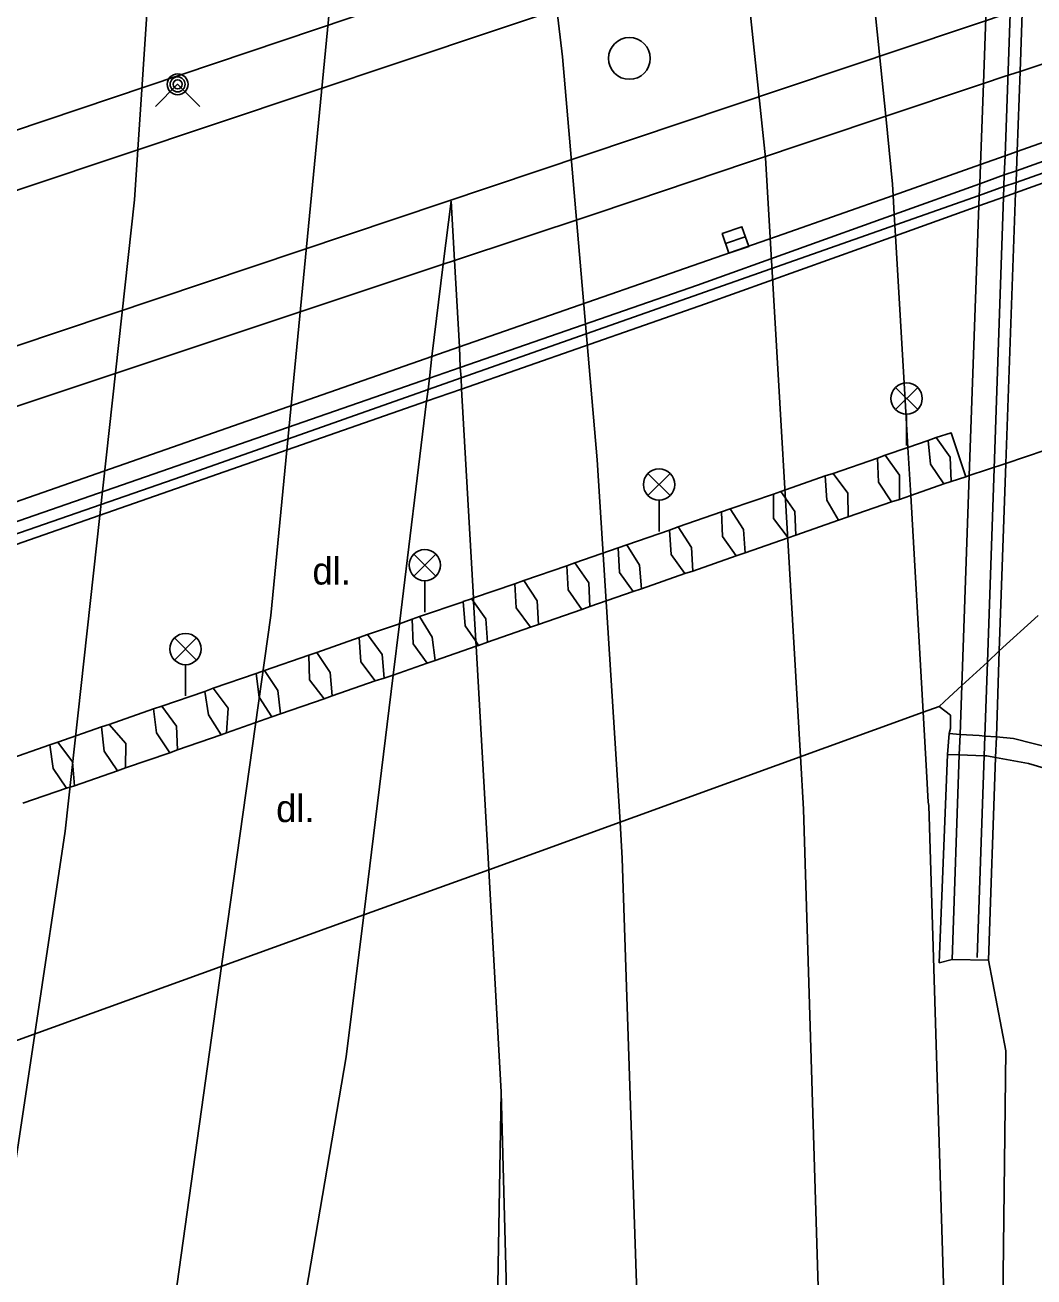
# Model space of a CAD drawing. Extents: x -596229 to -595156, y -1161237 to -1159376.
# Drawn here: x -595936.1 to -595911.94, y -1161198.03 to -1161168.04 of the extents above; entities that cross this region are included whole.
import ezdxf

# ---------------------------------------------------------------- set-up
doc = ezdxf.new("R2010")
doc.units = 0
for name, color, linetype in [('Level 27', 7, 'Continuous'), ('Level 31', 7, 'Continuous'), ('Level 33', 7, 'Continuous'), ('Specificka linie pasportu komunikaci', 7, 'Continuous'), ('TM - CD - osa koleji', 7, 'Continuous'), ('TM - komunikace - NP', 7, 'Continuous'), ('TM - komunikace - VP', 7, 'Continuous'), ('TM - letecke snimky - pomocna linie', 7, 'Continuous'), ('TM - MHD - osa koleji - shora neviditelna', 7, 'Continuous'), ('TM - plot drateny_ kovovy - VP', 7, 'Continuous'), ('TM - popis povrchu', 7, 'Continuous'), ('TM - rozhrani ploch obecne - NP', 7, 'Continuous'), ('TM - rozhrani ploch obecne - VP', 7, 'Continuous'), ('TM - zabradli - VP', 7, 'Continuous'), ('TM - zed operna - VP', 7, 'Continuous')]:
    doc.layers.add(name, color=color, linetype=linetype)

msp = doc.modelspace()

# ---------------------------------------------------------------- linework, layer by layer
at = {"layer": 'Level 27'}
msp.add_line((-595919.327, -1161173.27), (-595918.853, -1161173.11), dxfattribs=at)
msp.add_lwpolyline([(-595919.247, -1161173.507), (-595918.773, -1161173.347), (-595918.933, -1161172.873), (-595919.407, -1161173.033)], close=True, dxfattribs=at)
msp.add_circle((-595921.63, -1161168.84), 0.5, dxfattribs=at)
at = {"layer": 'Level 31'}
msp.add_lwpolyline([(-595932.98, -1161169.99), (-595932.45, -1161169.46), (-595931.92, -1161169.99)], dxfattribs=at)
for radius in [0.25, 0.18, 0.11]:
    msp.add_circle((-595932.45, -1161169.46), radius, dxfattribs=at)
at = {"layer": 'Level 33'}
for p, q in [((-595915.255, -1161177.25), (-595914.725, -1161176.72)), ((-595915.255, -1161176.72), (-595914.725, -1161177.25)), ((-595914.99, -1161177.36), (-595914.99, -1161178.11)), ((-595921.185, -1161179.31), (-595920.655, -1161178.78)), ((-595921.185, -1161178.78), (-595920.655, -1161179.31)), ((-595920.92, -1161179.42), (-595920.92, -1161180.17)), ((-595926.795, -1161181.24), (-595926.265, -1161180.71)), ((-595926.795, -1161180.71), (-595926.265, -1161181.24)), ((-595926.53, -1161181.35), (-595926.53, -1161182.1)), ((-595932.525, -1161183.25), (-595931.995, -1161182.72)), ((-595932.525, -1161182.72), (-595931.995, -1161183.25)), ((-595932.26, -1161183.36), (-595932.26, -1161184.11))]:
    msp.add_line(p, q, dxfattribs=at)
for centre in [(-595914.99, -1161176.985), (-595920.92, -1161179.045), (-595926.53, -1161180.975), (-595932.26, -1161182.985)]:
    msp.add_circle(centre, 0.375, dxfattribs=at)
at = {"layer": 'Specificka linie pasportu komunikaci'}
for points in [[(-595912.27, -1161169.15), (-595900.68, -1161165.27), (-595880.78, -1161158.55), (-595880.4, -1161158.42)], [(-595916.15, -1161163.76), (-595936.43, -1161170.6)], [(-595913.15, -1161169.44), (-595912.65, -1161169.27), (-595912.27, -1161169.15)], [(-595915.49, -1161170.22), (-595913.27, -1161169.48), (-595913.15, -1161169.44)], [(-595925.82, -1161173.68), (-595922.57, -1161172.6), (-595921.5, -1161172.24), (-595918.8, -1161171.33), (-595915.49, -1161170.22)], [(-595937.09, -1161177.43), (-595926.09, -1161173.77)], [(-595926.09, -1161173.77), (-595925.82, -1161173.68)], [(-595905.08, -1161175.99), (-595912.61, -1161178.54)], [(-595913.73, -1161178.38), (-595913.92, -1161177.81), (-595914.28, -1161177.92)], [(-595914.47, -1161177.99), (-595914.96, -1161178.16)], [(-595915.69, -1161178.41), (-595916.75, -1161178.78)], [(-595914.96, -1161178.16), (-595915.5, -1161178.34)], [(-595913.57, -1161178.86), (-595913.73, -1161178.38)], [(-595912.61, -1161178.54), (-595913.49, -1161178.83)], [(-595916.94, -1161178.84), (-595918, -1161179.21)], [(-595913.92, -1161178.97), (-595913.57, -1161178.86)], [(-595913.49, -1161178.83), (-595913.57, -1161178.86)], [(-595918.18, -1161179.28), (-595919.22, -1161179.63)], [(-595915.16, -1161179.4), (-595914.89, -1161179.31)], [(-595914.89, -1161179.31), (-595914.1, -1161179.03)], [(-595916.39, -1161179.82), (-595915.35, -1161179.46)], [(-595919.42, -1161179.7), (-595920.46, -1161180.06)], [(-595917.64, -1161180.26), (-595916.62, -1161179.9)], [(-595920.67, -1161180.14), (-595921.69, -1161180.49)], [(-595918.86, -1161180.68), (-595917.83, -1161180.32)], [(-595921.9, -1161180.56), (-595922.94, -1161180.92)], [(-595920.11, -1161181.12), (-595919.07, -1161180.75)], [(-595923.13, -1161180.99), (-595924.16, -1161181.34)], [(-595921.34, -1161181.54), (-595920.3, -1161181.18)], [(-595924.37, -1161181.42), (-595925.36, -1161181.76)], [(-595922.58, -1161181.97), (-595921.54, -1161181.61)], [(-595925.61, -1161181.851), (-595926.66, -1161182.21)], [(-595925.36, -1161181.76), (-595925.41, -1161181.78)], [(-595926.83, -1161182.27), (-595927.14, -1161182.38)], [(-595923.81, -1161182.4), (-595922.771, -1161182.039)], [(-595927.14, -1161182.38), (-595927.9, -1161182.64)], [(-595925.03, -1161182.82), (-595924, -1161182.46)], [(-595928.1, -1161182.71), (-595929.12, -1161183.07)], [(-595925.3, -1161182.92), (-595925.24, -1161182.9)], [(-595929.31, -1161183.131), (-595930.37, -1161183.5)], [(-595926.28, -1161183.26), (-595925.3, -1161182.92)], [(-595927.29, -1161183.61), (-595926.47, -1161183.32)], [(-595930.57, -1161183.57), (-595931.6, -1161183.92)], [(-595928.75, -1161184.11), (-595927.72, -1161183.75)], [(-595927.5, -1161183.68), (-595927.29, -1161183.61)], [(-595931.8, -1161184), (-595932.83, -1161184.35)], [(-595929.99, -1161184.54), (-595928.94, -1161184.18)], [(-595933.03, -1161184.421), (-595934.09, -1161184.79)], [(-595931.28, -1161184.99), (-595930.19, -1161184.61)], [(-595934.27, -1161184.851), (-595935.32, -1161185.22)], [(-595935.51, -1161185.281), (-595936.56, -1161185.65)], [(-595932.45, -1161185.4), (-595931.41, -1161185.04)], [(-595933.7, -1161185.83), (-595932.64, -1161185.47)], [(-595934.92, -1161186.26), (-595933.89, -1161185.9)], [(-595936.16, -1161186.68), (-595935.11, -1161186.321)]]:
    msp.add_lwpolyline(points, dxfattribs=at)
at = {"layer": 'TM - CD - osa koleji'}
for points in [[(-595917.53, -1161185.56), (-595918.37, -1161171.22), (-595920.45, -1161151.42)], [(-595921.85, -1161187.13), (-595922.4, -1161178.45), (-595923.23, -1161168.8), (-595925.11, -1161153.02)], [(-595931.4, -1161190.58), (-595930.22, -1161182.18), (-595928.81, -1161167.66), (-595928.1, -1161154.04)], [(-595935.87, -1161192.2), (-595935.14, -1161187.35), (-595933.48, -1161172.23), (-595932.37, -1161155.51)], [(-595916.654, -1161235.417), (-595916.85, -1161215.6), (-595917.11, -1161198.26), (-595917.46, -1161186.82), (-595917.53, -1161185.56)], [(-595920.95, -1161235.417), (-595921.08, -1161221.28), (-595921.31, -1161202.68), (-595921.8, -1161188), (-595921.85, -1161187.13)], [(-595940.682, -1161235.417), (-595937.1, -1161221.64), (-595932.46, -1161198.19), (-595931.4, -1161190.58)], [(-595945.096, -1161235.417), (-595941.27, -1161220.93), (-595936.68, -1161197.58), (-595935.87, -1161192.2)]]:
    msp.add_lwpolyline(points, dxfattribs=at)
at = {"layer": 'TM - komunikace - NP'}
for points in [[(-595913.22, -1161171.38), (-595912.63, -1161171.17)], [(-595912.63, -1161171.17), (-595912.34, -1161171.07)], [(-595913.22, -1161171.38), (-595915.31, -1161172.12)], [(-595915.31, -1161172.12), (-595917.95, -1161173.05), (-595925.7, -1161175.75)], [(-595926.36, -1161175.98), (-595937.33, -1161179.81)], [(-595925.7, -1161175.75), (-595926.36, -1161175.98)]]:
    msp.add_lwpolyline(points, dxfattribs=at)
at = {"layer": 'TM - komunikace - VP'}
msp.add_lwpolyline([(-595912.34, -1161171.07), (-595900.36, -1161166.83)], dxfattribs=at)
at = {"layer": 'TM - letecke snimky - pomocna linie'}
for points in [[(-595916.15, -1161163.76), (-595915.49, -1161170.22)], [(-595915.49, -1161170.22), (-595915.33, -1161171.85), (-595915.31, -1161172.12)], [(-595915.31, -1161172.12), (-595915.29, -1161172.58)], [(-595915.29, -1161172.58), (-595915.26, -1161173.09)], [(-595915.26, -1161173.09), (-595915.03, -1161176.89), (-595914.96, -1161178.16)], [(-595914.96, -1161178.16), (-595914.89, -1161179.31)], [(-595914.89, -1161179.31), (-595914.59, -1161184.5)], [(-595914.59, -1161184.5), (-595914.51, -1161185.91), (-595914.47, -1161186.65), (-595914.46, -1161186.73), (-595914.11, -1161198.19), (-595913.85, -1161215.56), (-595913.78, -1161222.81), (-595913.77, -1161224.16), (-595913.657, -1161235.417)], [(-595923.951, -1161235.417), (-595924.08, -1161221.31), (-595924.18, -1161212.96), (-595924.7, -1161193.6)]]:
    msp.add_lwpolyline(points, dxfattribs=at)
at = {"layer": 'TM - MHD - osa koleji - shora neviditelna'}
for points in [[(-595912.09, -1161163.88), (-595920.37, -1161166.66), (-595936.03, -1161171.91), (-595939.65, -1161173.13)], [(-595912.22, -1161167.64), (-595919.25, -1161170)], [(-595919.25, -1161170), (-595939.78, -1161176.89)]]:
    msp.add_lwpolyline(points, dxfattribs=at)
at = {"layer": 'TM - plot drateny_ kovovy - VP'}
for points in [[(-595912.77, -1161183.03), (-595911.84, -1161182.18)], [(-595913.05, -1161183.3), (-595912.77, -1161183.03)], [(-595913.67, -1161183.86), (-595913.05, -1161183.3)], [(-595914.21, -1161184.36), (-595913.97, -1161184.14), (-595913.67, -1161183.86)]]:
    msp.add_lwpolyline(points, dxfattribs=at)
at = {"layer": 'TM - rozhrani ploch obecne - NP'}
for points in [[(-595914.47, -1161177.99), (-595914.28, -1161177.92)], [(-595914.1, -1161179.03), (-595914.42, -1161178.56), (-595914.47, -1161177.99)], [(-595914.28, -1161177.92), (-595913.95, -1161178.39), (-595913.92, -1161178.97)], [(-595915.69, -1161178.41), (-595915.5, -1161178.34)], [(-595915.35, -1161179.46), (-595915.66, -1161178.99), (-595915.69, -1161178.41)], [(-595915.5, -1161178.34), (-595915.16, -1161178.82), (-595915.16, -1161179.4)], [(-595916.94, -1161178.84), (-595916.75, -1161178.78)], [(-595916.62, -1161179.9), (-595916.9, -1161179.42), (-595916.94, -1161178.84)], [(-595916.75, -1161178.78), (-595916.4, -1161179.25), (-595916.39, -1161179.82)], [(-595913.92, -1161178.97), (-595914.1, -1161179.03)], [(-595918.18, -1161179.28), (-595918, -1161179.21)], [(-595917.83, -1161180.32), (-595918.18, -1161179.86), (-595918.18, -1161179.28)], [(-595918, -1161179.21), (-595917.67, -1161179.69), (-595917.64, -1161180.26)], [(-595915.16, -1161179.4), (-595915.35, -1161179.46)], [(-595919.42, -1161179.7), (-595919.22, -1161179.63)], [(-595919.07, -1161180.75), (-595919.4, -1161180.29), (-595919.42, -1161179.7)], [(-595919.22, -1161179.63), (-595918.9, -1161180.12), (-595918.86, -1161180.68)], [(-595916.39, -1161179.82), (-595916.62, -1161179.9)], [(-595920.67, -1161180.14), (-595920.46, -1161180.06)], [(-595920.3, -1161181.18), (-595920.63, -1161180.72), (-595920.67, -1161180.14)], [(-595920.46, -1161180.06), (-595920.14, -1161180.55), (-595920.11, -1161181.12)], [(-595921.9, -1161180.56), (-595921.69, -1161180.49)], [(-595921.69, -1161180.49), (-595921.39, -1161180.98), (-595921.34, -1161181.54)], [(-595917.64, -1161180.26), (-595917.83, -1161180.32)], [(-595921.54, -1161181.61), (-595921.87, -1161181.15), (-595921.9, -1161180.56)], [(-595918.86, -1161180.68), (-595919.07, -1161180.75)], [(-595923.13, -1161180.99), (-595922.94, -1161180.92)], [(-595922.77, -1161182.04), (-595923.1, -1161181.57), (-595923.13, -1161180.99)], [(-595922.94, -1161180.92), (-595922.6, -1161181.4), (-595922.58, -1161181.97)], [(-595924.37, -1161181.42), (-595924.16, -1161181.34)], [(-595924.16, -1161181.34), (-595923.84, -1161181.83), (-595923.81, -1161182.4)], [(-595920.11, -1161181.12), (-595920.3, -1161181.18)], [(-595924, -1161182.46), (-595924.34, -1161182), (-595924.37, -1161181.42)], [(-595921.34, -1161181.54), (-595921.54, -1161181.61)], [(-595925.61, -1161181.85), (-595925.41, -1161181.78)], [(-595925.31, -1161182.8), (-595925.56, -1161182.43), (-595925.61, -1161181.85)], [(-595925.41, -1161181.78), (-595925.36, -1161181.85)], [(-595925.36, -1161181.85), (-595925.07, -1161182.26), (-595925.03, -1161182.82)], [(-595922.58, -1161181.97), (-595922.77, -1161182.04)], [(-595926.83, -1161182.27), (-595926.66, -1161182.21)], [(-595926.47, -1161183.32), (-595926.81, -1161182.86), (-595926.83, -1161182.27)], [(-595926.66, -1161182.21), (-595926.35, -1161182.7), (-595926.28, -1161183.26)], [(-595923.81, -1161182.4), (-595924, -1161182.46)], [(-595928.1, -1161182.71), (-595927.9, -1161182.64)], [(-595927.72, -1161183.75), (-595928.06, -1161183.29), (-595928.1, -1161182.71)], [(-595927.9, -1161182.64), (-595927.55, -1161183.12), (-595927.5, -1161183.68)], [(-595925.24, -1161182.9), (-595925.31, -1161182.8)], [(-595925.03, -1161182.82), (-595925.24, -1161182.9)], [(-595929.31, -1161183.13), (-595929.12, -1161183.07)], [(-595928.94, -1161184.18), (-595929.29, -1161183.72), (-595929.31, -1161183.13)], [(-595929.12, -1161183.07), (-595928.8, -1161183.55), (-595928.75, -1161184.11)], [(-595930.57, -1161183.57), (-595930.37, -1161183.5)], [(-595930.37, -1161183.5), (-595930.05, -1161183.98), (-595929.99, -1161184.54)], [(-595926.28, -1161183.26), (-595926.47, -1161183.32)], [(-595930.19, -1161184.61), (-595930.5, -1161184.14), (-595930.57, -1161183.57)], [(-595927.5, -1161183.68), (-595927.72, -1161183.75)], [(-595931.8, -1161184), (-595931.6, -1161183.92)], [(-595931.41, -1161185.04), (-595931.71, -1161184.56), (-595931.8, -1161184)], [(-595931.6, -1161183.92), (-595931.24, -1161184.4), (-595931.28, -1161184.99)], [(-595928.75, -1161184.11), (-595928.94, -1161184.18)], [(-595914.21, -1161184.36), (-595914.59, -1161184.5)], [(-595929.99, -1161184.54), (-595930.19, -1161184.61)], [(-595914.59, -1161184.5), (-595925, -1161188.27)], [(-595934.27, -1161184.85), (-595934.09, -1161184.79)], [(-595933.89, -1161185.9), (-595934.21, -1161185.43), (-595934.27, -1161184.85)], [(-595934.09, -1161184.79), (-595933.69, -1161185.25), (-595933.7, -1161185.83)], [(-595931.28, -1161184.99), (-595931.41, -1161185.04)], [(-595935.51, -1161185.28), (-595935.32, -1161185.22)], [(-595935.11, -1161186.32), (-595935.43, -1161185.85), (-595935.51, -1161185.28)], [(-595935.32, -1161185.22), (-595934.97, -1161185.69), (-595934.92, -1161186.26)], [(-595933.7, -1161185.83), (-595933.89, -1161185.9)], [(-595934.92, -1161186.26), (-595935.11, -1161186.32)], [(-595925, -1161188.27), (-595927.99, -1161189.35)], [(-595927.99, -1161189.35), (-595938.87, -1161193.29)]]:
    msp.add_lwpolyline(points, dxfattribs=at)
at = {"layer": 'TM - rozhrani ploch obecne - VP'}
for points in [[(-595880.4, -1161160.13), (-595880.5, -1161160.16), (-595898.92, -1161166.71), (-595912.36, -1161171.53)], [(-595912.04, -1161162.38), (-595912.27, -1161169.15)], [(-595913.15, -1161169.44), (-595912.91, -1161162.67)], [(-595897.79, -1161166.83), (-595898.73, -1161167.16), (-595912.38, -1161172.06)], [(-595912.27, -1161169.15), (-595912.34, -1161171.07)], [(-595913.22, -1161171.38), (-595913.15, -1161169.44)], [(-595912.34, -1161171.07), (-595912.36, -1161171.53)], [(-595913.24, -1161171.84), (-595913.22, -1161171.38)], [(-595912.65, -1161171.63), (-595913.24, -1161171.84)], [(-595912.36, -1161171.53), (-595912.65, -1161171.63)], [(-595912.37, -1161171.81), (-595912.38, -1161172.06)], [(-595912.36, -1161171.53), (-595912.37, -1161171.81)], [(-595913.24, -1161171.84), (-595915.29, -1161172.58)], [(-595913.26, -1161172.37), (-595913.25, -1161172.12)], [(-595913.25, -1161172.12), (-595913.24, -1161171.84)], [(-595912.38, -1161172.06), (-595912.67, -1161172.16)], [(-595912.38, -1161172.06), (-595912.61, -1161178.54)], [(-595926.09, -1161173.77), (-595925.9, -1161172.26)], [(-595925.82, -1161173.68), (-595925.9, -1161172.26)], [(-595913.26, -1161172.37), (-595915.26, -1161173.09)], [(-595913.49, -1161178.83), (-595913.26, -1161172.37)], [(-595912.67, -1161172.16), (-595913.26, -1161172.37)], [(-595915.29, -1161172.58), (-595920, -1161174.27), (-595925.68, -1161176.24)], [(-595915.26, -1161173.09), (-595919.81, -1161174.72), (-595925.65, -1161176.76)], [(-595926.36, -1161175.98), (-595926.09, -1161173.77)], [(-595925.7, -1161175.75), (-595925.82, -1161173.68)], [(-595926.42, -1161176.5), (-595926.36, -1161175.98)], [(-595925.68, -1161176.24), (-595925.7, -1161175.75)], [(-595925.68, -1161176.24), (-595926.42, -1161176.5)], [(-595925.66, -1161176.49), (-595925.68, -1161176.24)], [(-595926.42, -1161176.5), (-595937.39, -1161180.31)], [(-595926.45, -1161176.77), (-595926.42, -1161176.5)], [(-595925.65, -1161176.76), (-595925.66, -1161176.49)], [(-595925.65, -1161176.76), (-595926.49, -1161177.05)], [(-595926.49, -1161177.05), (-595926.45, -1161176.77)], [(-595925.36, -1161181.76), (-595925.65, -1161176.76)], [(-595926.49, -1161177.05), (-595937.33, -1161180.83), (-595937.45, -1161180.87)], [(-595927.14, -1161182.38), (-595926.49, -1161177.05)], [(-595912.61, -1161178.54), (-595912.77, -1161183.03)], [(-595913.67, -1161183.86), (-595913.49, -1161178.83)], [(-595925.36, -1161181.85), (-595925.36, -1161181.76)], [(-595925.31, -1161182.8), (-595925.36, -1161181.85)], [(-595927.29, -1161183.61), (-595927.14, -1161182.38)], [(-595925.3, -1161182.92), (-595925.31, -1161182.8)], [(-595925, -1161188.27), (-595925.3, -1161182.92)], [(-595912.77, -1161183.03), (-595912.84, -1161185.09)], [(-595927.99, -1161189.35), (-595927.29, -1161183.61)], [(-595913.71, -1161185.03), (-595913.67, -1161183.86)], [(-595933.03, -1161184.42), (-595932.83, -1161184.35)], [(-595932.83, -1161184.35), (-595932.48, -1161184.83), (-595932.45, -1161185.4)], [(-595913.94, -1161184.57), (-595914.21, -1161184.36)], [(-595932.64, -1161185.47), (-595932.96, -1161184.99), (-595933.03, -1161184.42)], [(-595913.94, -1161184.89), (-595913.94, -1161184.57)], [(-595914.01, -1161185.51), (-595913.97, -1161185.01)], [(-595913.97, -1161185.01), (-595913.94, -1161184.89)], [(-595913.73, -1161185.52), (-595913.71, -1161185.03)], [(-595912.84, -1161185.09), (-595912.86, -1161185.58)], [(-595932.45, -1161185.4), (-595932.64, -1161185.47)], [(-595914.21, -1161190.5), (-595914.01, -1161185.51)], [(-595913.9, -1161190.42), (-595913.73, -1161185.52)], [(-595912.86, -1161185.58), (-595913.03, -1161190.44)], [(-595924.7, -1161193.6), (-595925, -1161188.27)], [(-595929.66, -1161200.05), (-595928.41, -1161192.75), (-595927.99, -1161189.35)], [(-595913.9, -1161190.42), (-595914.21, -1161190.5)], [(-595913.03, -1161190.44), (-595913.9, -1161190.42)], [(-595913.121, -1161235.417), (-595912.61, -1161192.61), (-595913.03, -1161190.44)], [(-595925.741, -1161235.417), (-595925.35, -1161231.03), (-595924.7, -1161193.6)]]:
    msp.add_lwpolyline(points, dxfattribs=at)
at = {"layer": 'TM - zabradli - VP'}
for points in [[(-595912.37, -1161171.81), (-595910.34, -1161171.09), (-595897.02, -1161166.29), (-595882.51, -1161161.14), (-595858.51, -1161152.82)], [(-595912.63, -1161171.17), (-595912.21, -1161159.16)], [(-595912.65, -1161171.63), (-595912.63, -1161171.17)], [(-595912.66, -1161171.91), (-595912.65, -1161171.63)], [(-595912.66, -1161171.91), (-595912.37, -1161171.81)], [(-595925.66, -1161176.49), (-595913.25, -1161172.12)], [(-595913.25, -1161172.12), (-595912.66, -1161171.91)], [(-595912.67, -1161172.16), (-595912.66, -1161171.91)], [(-595913.05, -1161183.3), (-595912.67, -1161172.16)], [(-595926.45, -1161176.77), (-595925.66, -1161176.49)], [(-595932.35, -1161178.85), (-595926.45, -1161176.77)], [(-595939.14, -1161181.21), (-595932.35, -1161178.85)], [(-595913.12, -1161185.07), (-595913.05, -1161183.3)], [(-595913.13, -1161185.54), (-595913.12, -1161185.07)], [(-595913.3, -1161190.37), (-595913.13, -1161185.54)]]:
    msp.add_lwpolyline(points, dxfattribs=at)
at = {"layer": 'TM - zed operna - VP'}
for points in [[(-595913.71, -1161185.03), (-595913.97, -1161185.01)], [(-595913.12, -1161185.07), (-595913.25, -1161185.06), (-595913.71, -1161185.03)], [(-595912.84, -1161185.09), (-595913.12, -1161185.07)], [(-595906.09, -1161189.92), (-595906.45, -1161189.27), (-595906.97, -1161188.56), (-595907.6, -1161187.76), (-595908.31, -1161187.08), (-595909.11, -1161186.49), (-595909.81, -1161186.06), (-595910.62, -1161185.66), (-595911.49, -1161185.37), (-595912.43, -1161185.13), (-595912.84, -1161185.09)], [(-595914.01, -1161185.51), (-595913.73, -1161185.52)], [(-595913.73, -1161185.52), (-595913.13, -1161185.54)], [(-595913.13, -1161185.54), (-595913.07, -1161185.54), (-595912.86, -1161185.58)], [(-595912.86, -1161185.58), (-595912.07, -1161185.73), (-595911.02, -1161186.04), (-595910.09, -1161186.49), (-595909.35, -1161186.95), (-595908.74, -1161187.39), (-595908.16, -1161187.9), (-595907.62, -1161188.47), (-595907.07, -1161189.21), (-595906.57, -1161190.07)]]:
    msp.add_lwpolyline(points, dxfattribs=at)

# ---------------------------------------------------------------- texts
at = {"layer": 'TM - popis povrchu'}
for p in [(-595929.22, -1161181.44), (-595930.09, -1161187.13)]:
    msp.add_text('dl.', height=0.65, dxfattribs=at).set_placement(p)

doc.saveas('drawing.dxf')
